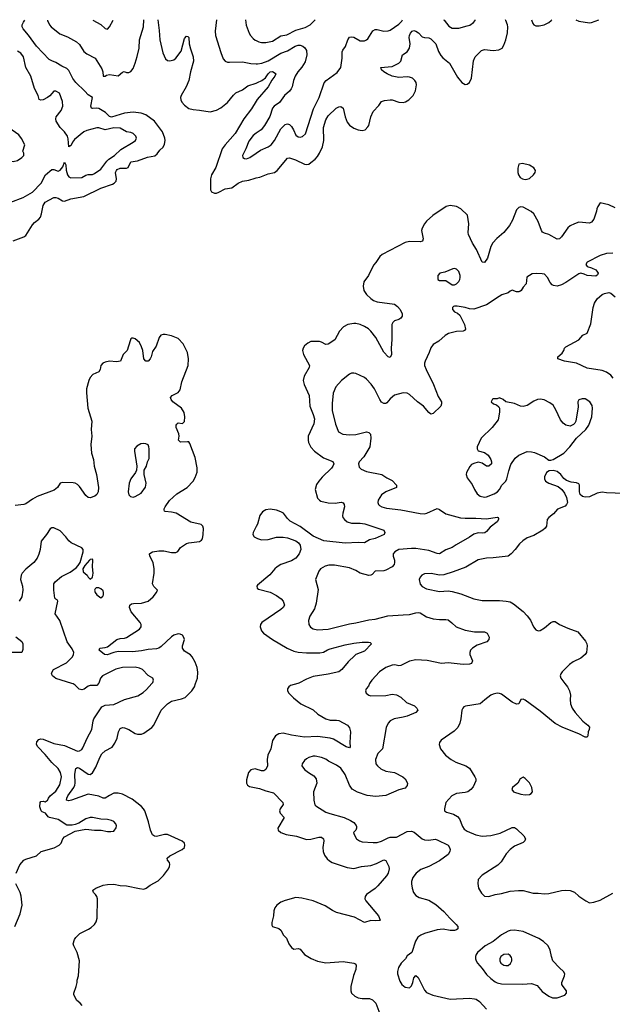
# Model space of a CAD drawing. Header units: inches. Extents: x 2057696 to 2160536, y 827480 to 1016834.
# Tile 408 of 422: x 2117791 to 2123324, y 1007005 to 1016197. Entities that reach past the tile are written whole.
import ezdxf

# ---------------------------------------------------------------- set-up
doc = ezdxf.new("R2010")
doc.units = ezdxf.units.IN
doc.header["$MEASUREMENT"] = 0
for name, color, linetype in [('C1010', 7, 'Continuous'), ('C1011', 7, 'Continuous'), ('C1020', 7, 'Continuous'), ('C1021', 7, 'Continuous')]:
    doc.layers.add(name, color=color, linetype=linetype)

msp = doc.modelspace()

# ---------------------------------------------------------------- linework, layer by layer
at = {"layer": 'C1010', "color": 5}
for points, elevation in [([(2117757, 1008230), (2117793.8, 1008306.2), (2117812.3, 1008330), (2117829.5, 1008350), (2117850, 1008361.3), (2117947.5, 1008392.5), (2117992.7, 1008430), (2118113.4, 1008466.6), (2118159.5, 1008490), (2118178, 1008510), (2118193.2, 1008550), (2118209.2, 1008570), (2118310, 1008622.8), (2118410, 1008639.1), (2118489.2, 1008630.8), (2118550.6, 1008630.6), (2118610, 1008618.8), (2118642, 1008618), (2118670, 1008622.8), (2118693.2, 1008653.2), (2118696, 1008670), (2118689.3, 1008690), (2118671.3, 1008711.3), (2118650, 1008722), (2118610.7, 1008729.3), (2118550, 1008732.7), (2118470, 1008749.2), (2118450, 1008749.2), (2118410, 1008735.1), (2118343, 1008697), (2118310, 1008684), (2118282, 1008678), (2118230, 1008676.2), (2118150, 1008730.9), (2118068.6, 1008748.6), (2118056.4, 1008756.4), (2118030.8, 1008790.8), (2118002.5, 1008802.5), (2117991.7, 1008811.7), (2117978.2, 1008850), (2117981.3, 1008890), (2117990, 1008897.4), (2118010, 1008900.2), (2118030, 1008896.1), (2118039.1, 1008900.9), (2118050, 1008908.8), (2118059.2, 1008930), (2118074.8, 1008950), (2118130, 1008993.6), (2118165.3, 1009054.7), (2118180.8, 1009130), (2118172.6, 1009170), (2118150, 1009206.4), (2118090, 1009263.1), (2118030, 1009336.8), (2117960.5, 1009410), (2117949.6, 1009430), (2117950, 1009456), (2117970, 1009478), (2117990, 1009482.4), (2118010, 1009479.5), (2118110, 1009439.8), (2118210, 1009419.8), (2118330, 1009367.6), (2118350, 1009370.2), (2118370, 1009384.2), (2118380.4, 1009399.6), (2118419.8, 1009490), (2118464.5, 1009570), (2118477.3, 1009650), (2118484.8, 1009670), (2118558.6, 1009781.4), (2118590, 1009798), (2118670, 1009802.6), (2118768.9, 1009851.1), (2118895.4, 1009884.6), (2118944.2, 1009915.8), (2118975.1, 1009944.9), (2119024.3, 1010000)], 340), ([(2118373.6, 1006993.6), (2118357.2, 1007017.2), (2118323.1, 1007043.1), (2118296.4, 1007096.4), (2118295.3, 1007110), (2118319, 1007170), (2118329, 1007210), (2118329, 1007230), (2118339.3, 1007270), (2118349.4, 1007410), (2118329.4, 1007490), (2118296, 1007550), (2118289.3, 1007570.7), (2118302, 1007610), (2118315.3, 1007630), (2118352.7, 1007667.3), (2118434.8, 1007705.2), (2118458.9, 1007721.1), (2118489.5, 1007750.5), (2118504.1, 1007775.9), (2118514.5, 1007810), (2118517, 1007990), (2118511.8, 1008010), (2118499.5, 1008030), (2118479.3, 1008050), (2118474, 1008070), (2118482.5, 1008077.5), (2118502, 1008090), (2118570, 1008117.3), (2118610, 1008124.9), (2118670, 1008125.5), (2118730, 1008112.7), (2118790, 1008112.4), (2118910, 1008084.9), (2118950, 1008080.7), (2118971.9, 1008088.1), (2119010, 1008117.3), (2119083.6, 1008156.4), (2119132.9, 1008207.1), (2119179.3, 1008270), (2119189.4, 1008290), (2119192.3, 1008310), (2119189.4, 1008330), (2119172.3, 1008350), (2119169.3, 1008370), (2119192, 1008390), (2119307.3, 1008450), (2119329.5, 1008470), (2119334, 1008490), (2119329.3, 1008510), (2119306.7, 1008526.7), (2119170, 1008589.6), (2119142, 1008590), (2119070, 1008571.8), (2119050, 1008574.5), (2119030, 1008586), (2119011.5, 1008630), (2118995.4, 1008710), (2118960.3, 1008810), (2118948.6, 1008830), (2118930, 1008850.8), (2118841.4, 1008921.4), (2118750, 1008966.6), (2118710, 1008977.3), (2118670, 1008976.1), (2118630, 1008955.8), (2118590, 1008928.6), (2118570, 1008929.9), (2118530, 1008948.6), (2118430, 1008965.6), (2118274, 1008910), (2118250, 1008904.5), (2118228.2, 1008910), (2118231.2, 1008930), (2118241, 1008950), (2118298.3, 1009030), (2118307.4, 1009050), (2118310.6, 1009070), (2118306, 1009154), (2118315.1, 1009204.9), (2118330, 1009215.3), (2118350, 1009210.2), (2118430, 1009154.7), (2118450, 1009151.7), (2118470, 1009165.7), (2118502, 1009218), (2118539.3, 1009310), (2118557.9, 1009342.1), (2118589.6, 1009370), (2118653.2, 1009406.8), (2118678.6, 1009441.4), (2118701.3, 1009490), (2118713.1, 1009550), (2118730, 1009578.7), (2118750, 1009587.9), (2118770, 1009586.8), (2118810, 1009569.5), (2118870, 1009533.8), (2118890, 1009528.1), (2118930, 1009528.3), (2118950, 1009537.7), (2119024.1, 1009590), (2119042.2, 1009610), (2119113.6, 1009750), (2119170.4, 1009809.6), (2119210, 1009834.6), (2119303.2, 1009856.8), (2119334.7, 1009870), (2119398, 1009930), (2119422, 1009970), (2119432.4, 1010000)], 320), ([(2118528.1, 1010000), (2118510, 1009981.2), (2118450, 1009982.7), (2118430, 1009975.1), (2118392.8, 1009947.2), (2118370, 1009939.7), (2118346.2, 1009946.2), (2118310, 1009982.9), (2118290, 1009996.3), (2118278.5, 1010000)], 340), ([(2120000, 1009200.8), (2119990, 1009204.2), (2119950, 1009194), (2119928.7, 1009170), (2119910, 1009102), (2119909, 1009070), (2119919.5, 1009050), (2119938.2, 1009038.2), (2120000, 1009025.7)], 320), ([(2117745.1, 1007730), (2117797, 1007850), (2117816, 1007930), (2117804.7, 1008015.3), (2117795.1, 1008050), (2117756, 1008130)], 340)]:
    msp.add_lwpolyline(points, dxfattribs=dict(at, elevation=elevation))
at = {"layer": 'C1011', "color": 5}
for points, elevation in [([(2117730, 1014132.9), (2117830, 1014168.4), (2117850, 1014182.4), (2117910, 1014283.2), (2117930, 1014305), (2117970, 1014335.5), (2117985.6, 1014354.4), (2117996.2, 1014383.8), (2118010, 1014463.7), (2118030, 1014493.7), (2118110, 1014535.6), (2118130, 1014538.3), (2118150, 1014531.5), (2118190, 1014504.6), (2118210, 1014504), (2118270, 1014524.6), (2118390, 1014545.8), (2118550, 1014623.2), (2118659, 1014661), (2118674.7, 1014670), (2118693.1, 1014690), (2118695, 1014710), (2118686, 1014770), (2118694.2, 1014790), (2118702.3, 1014797.7), (2118730, 1014811.5), (2118789.8, 1014810.3), (2118803.3, 1014816.7), (2118830, 1014870.2), (2118890, 1014878.6), (2118985.9, 1014914.1), (2119053.6, 1014926.4), (2119076, 1014943.9), (2119100.6, 1014979.4), (2119130, 1015006.4), (2119144.6, 1015035.4), (2119149.8, 1015070), (2119147.1, 1015090), (2119124.4, 1015150), (2119050.5, 1015250), (2118970, 1015308.4), (2118925.2, 1015325.2), (2118850, 1015332.5), (2118770, 1015324.3), (2118650, 1015287.5), (2118630, 1015293.9), (2118591.6, 1015331.6), (2118530, 1015369.3), (2118510, 1015372.4), (2118470, 1015366.8), (2118461.3, 1015370), (2118454.2, 1015390), (2118469.6, 1015470), (2118430, 1015495.8), (2118400.2, 1015530), (2118315.9, 1015610), (2118288.6, 1015648.6), (2118250, 1015722.9), (2118230, 1015740.6), (2118183.6, 1015763.6), (2118130, 1015798), (2118090, 1015812.4), (2118066.6, 1015826.6), (2117949.8, 1015950), (2117873.4, 1016053.4), (2117823.5, 1016110), (2117813, 1016130), (2117815.1, 1016150), (2117827.1, 1016172.9), (2117840.7, 1016193.4)], 320), ([(2118051.2, 1016193.5), (2118052.2, 1016190), (2118070.3, 1016150), (2118084.9, 1016130), (2118166.2, 1016066.2), (2118237.7, 1016037.7), (2118320.4, 1015990), (2118350, 1015964.9), (2118390, 1015898.5), (2118417.9, 1015877.9), (2118497, 1015837), (2118559.1, 1015739.1), (2118568.2, 1015710), (2118570.7, 1015670.7), (2118588.4, 1015668.4), (2118602.6, 1015677.4), (2118630, 1015684.9), (2118710, 1015674), (2118750, 1015706.4), (2118767.9, 1015712.1), (2118790, 1015703.8), (2118810, 1015703), (2118830, 1015713.4), (2118850, 1015742), (2118870, 1015790.6), (2118887.7, 1015852.3), (2118906.1, 1015930), (2118910.8, 1016010), (2118948.3, 1016130), (2118949.6, 1016194.1)], 320), ([(2118473.3, 1016193.8), (2118550, 1016153.4), (2118590, 1016114), (2118610, 1016108), (2118630, 1016130.7), (2118663.2, 1016193.9)], 340), ([(2119080.3, 1016194.2), (2119094.6, 1016094.6), (2119100.2, 1016010), (2119128.6, 1015888.6), (2119154, 1015830), (2119170, 1015816.3), (2119193.2, 1015813.2), (2119230, 1015821.3), (2119250, 1015837), (2119297.3, 1015902.7), (2119330, 1016020.5), (2119350, 1016044), (2119361, 1016041), (2119370, 1016032), (2119374.2, 1015970), (2119384.7, 1015924.7), (2119410.2, 1015850), (2119414.2, 1015810), (2119384.5, 1015710), (2119370.2, 1015630), (2119345.9, 1015570), (2119297.5, 1015490), (2119292.1, 1015470), (2119294.2, 1015450), (2119305.8, 1015425.8), (2119330, 1015399.6), (2119370, 1015368), (2119410, 1015358), (2119470, 1015353.6), (2119570, 1015336.5), (2119630, 1015351.4), (2119670, 1015372.9), (2119730, 1015423.2), (2119786.6, 1015493.4), (2119810, 1015512.6), (2119870, 1015542), (2119921.3, 1015578.7), (2120000, 1015605.8)], 320), ([(2119627.5, 1016194.5), (2119616, 1016090), (2119619.5, 1016050), (2119668.7, 1015890), (2119691.8, 1015831.8), (2119710.3, 1015810.3), (2119730, 1015801.6), (2119750, 1015799.5), (2119870, 1015802.3), (2119948.4, 1015788.4), (2120000, 1015784.6)], 340), ([(2119899.4, 1016194.7), (2119905.1, 1016145.1), (2119934.4, 1016070), (2119946.4, 1016050), (2119970, 1016022.4), (2119990, 1016007), (2120000, 1016001.8)], 360), ([(2117710, 1014492.7), (2117823.7, 1014536.3), (2117910, 1014586), (2117992.3, 1014670), (2118033, 1014750), (2118090, 1014798), (2118110, 1014798.9), (2118150, 1014781.7), (2118170, 1014793.1), (2118195.5, 1014824.5), (2118210, 1014866), (2118221.6, 1014841.6), (2118226.5, 1014793.5), (2118236.8, 1014750), (2118250.9, 1014730), (2118270, 1014719), (2118370, 1014725.1), (2118410, 1014745.8), (2118430, 1014751.1), (2118470, 1014751.8), (2118490, 1014761.5), (2118550, 1014800.7), (2118604.1, 1014875.9), (2118624.3, 1014895.7), (2118675.1, 1014930), (2118736.3, 1014983.7), (2118850, 1015052.4), (2118871.8, 1015070), (2118882, 1015090), (2118876, 1015110), (2118850, 1015135.1), (2118830, 1015144.7), (2118790, 1015149.7), (2118730, 1015184.8), (2118670, 1015186.6), (2118590, 1015168.2), (2118530, 1015188.8), (2118510, 1015186.8), (2118417.3, 1015162.7), (2118390, 1015151), (2118302.9, 1015077.1), (2118285, 1015055), (2118270, 1015019.5), (2118261.1, 1015018.9), (2118250, 1015008.7), (2118243.6, 1015083.6), (2118237.3, 1015110), (2118210, 1015151.3), (2118168.3, 1015190), (2118131.2, 1015250), (2118128.3, 1015270), (2118133.3, 1015290), (2118179.5, 1015350), (2118195.1, 1015390), (2118191.9, 1015431.9), (2118164, 1015510), (2118130, 1015529), (2118110, 1015528.7), (2118073.2, 1015486.8), (2118050.5, 1015469.5), (2118009.1, 1015449.1), (2117990, 1015445.2), (2117972.9, 1015452.9), (2117962.9, 1015490), (2117930, 1015554), (2117894.3, 1015670), (2117850, 1015749.2), (2117827.4, 1015850), (2117803.3, 1015883.3), (2117770, 1015904.1)], 340), ([(2120000, 1015436.9), (2119956.1, 1015363.9), (2119885.3, 1015270), (2119804.1, 1015135.9), (2119708.7, 1015030), (2119682, 1014990), (2119623.2, 1014816.8), (2119582.6, 1014750), (2119572.5, 1014712.5), (2119571.6, 1014610), (2119582, 1014590), (2119610, 1014575.8), (2119630, 1014577.2), (2119650, 1014585.8), (2119710, 1014619.3), (2119771.8, 1014628.2), (2119830, 1014671), (2119870, 1014688.5), (2119930, 1014697.3), (2119990, 1014718.8), (2120000, 1014720.2)], 320), ([(2120000, 1015137.4), (2119970, 1015115.6), (2119930, 1015062.7), (2119902, 1014990), (2119870.7, 1014930), (2119874.8, 1014910), (2119890, 1014901.6), (2119910, 1014898.4), (2119939.3, 1014910), (2120000, 1014951.4)], 340), ([(2119432.4, 1010000), (2119450, 1010051), (2119453.8, 1010106.2), (2119447.4, 1010150), (2119430, 1010199.1), (2119402.8, 1010250), (2119386.7, 1010266.7), (2119330, 1010302.2), (2119310.6, 1010330), (2119309.8, 1010350), (2119329.7, 1010410), (2119324.7, 1010430), (2119311.6, 1010450), (2119290, 1010461.6), (2119270, 1010463), (2119230, 1010449.7), (2119210, 1010436.4), (2119113.3, 1010346.7), (2119090, 1010330.7), (2119070, 1010323.4), (2118990, 1010317), (2118930, 1010304.5), (2118845.2, 1010294.8), (2118710, 1010298.3), (2118669.4, 1010290.6), (2118607, 1010267), (2118582, 1010270), (2118532.7, 1010310), (2118538, 1010330), (2118590, 1010336.1), (2118610, 1010343.6), (2118698.7, 1010410), (2118730, 1010419), (2118770, 1010422.6), (2118790, 1010430.1), (2118910, 1010507.2), (2118925.7, 1010530), (2118925.7, 1010550), (2118915.4, 1010570), (2118831.6, 1010670), (2118816, 1010710), (2118820.5, 1010730), (2118836.4, 1010743.6), (2118852.3, 1010747.7), (2118930, 1010750.2), (2118991.8, 1010768.2), (2119037.6, 1010810), (2119069.4, 1010850), (2119079, 1010870), (2119044, 1010904), (2119029.7, 1010930), (2119046.2, 1011030), (2119048.2, 1011070), (2119036.9, 1011130), (2119006, 1011190), (2119002.9, 1011210), (2119005.9, 1011214.1), (2119029.8, 1011230.2), (2119090, 1011239.6), (2119137.2, 1011237.2), (2119210, 1011223), (2119250, 1011224), (2119266.3, 1011233.7), (2119294, 1011270), (2119350, 1011305.5), (2119370, 1011312.7), (2119470, 1011324.9), (2119490, 1011339.1), (2119496.9, 1011350), (2119504.7, 1011390), (2119506, 1011446), (2119502, 1011470), (2119485.1, 1011485.1), (2119390, 1011505.1), (2119253.2, 1011590), (2119210, 1011599.8), (2119150, 1011605.1), (2119142.9, 1011610), (2119141.1, 1011621.1), (2119140.5, 1011630), (2119149.7, 1011650), (2119190, 1011708.9), (2119258, 1011770), (2119353.3, 1011830), (2119409.8, 1011890.2), (2119430, 1011923.8), (2119447.3, 1011972.7), (2119447.4, 1012012.6), (2119430, 1012108.2), (2119381.1, 1012241.1), (2119370, 1012255.3), (2119357.1, 1012257.1), (2119292, 1012252), (2119273.7, 1012270), (2119279.9, 1012310), (2119278, 1012330), (2119251, 1012390), (2119250.7, 1012410), (2119257.6, 1012422.4), (2119270, 1012431.9), (2119310, 1012427), (2119330, 1012446), (2119331.8, 1012488.2), (2119325.3, 1012530), (2119300.8, 1012570), (2119220.7, 1012630), (2119204.6, 1012650), (2119200.7, 1012670), (2119213.8, 1012690), (2119270, 1012717.7), (2119290, 1012742.7), (2119305.1, 1012814.9), (2119364, 1012970), (2119367.3, 1013030), (2119356.5, 1013090), (2119317.8, 1013170), (2119270, 1013219.8), (2119210, 1013246.4), (2119150, 1013258), (2119130, 1013257.7), (2119109.2, 1013250.8), (2119092.2, 1013230), (2119064, 1013150), (2119030, 1013099.3), (2119020.3, 1013050), (2119010.3, 1013030), (2118990, 1013009.7), (2118970, 1013008.2), (2118951.1, 1013031.1), (2118941, 1013110), (2118930, 1013143.7), (2118910, 1013182.9), (2118870, 1013218.4), (2118850, 1013225.2), (2118836.9, 1013223.1), (2118830, 1013218), (2118821.4, 1013198.6), (2118794.8, 1013110), (2118758.8, 1013070), (2118731.3, 1013010), (2118695.9, 1013004.1), (2118630, 1013007.8), (2118590, 1012999.7), (2118568, 1012990), (2118547.6, 1012970), (2118541.6, 1012930), (2118530.7, 1012910), (2118474, 1012886), (2118450, 1012857.2), (2118436.4, 1012830), (2118415.3, 1012750), (2118414, 1012714), (2118428.9, 1012571.1), (2118464.9, 1012450), (2118459.7, 1012370), (2118466, 1012310), (2118455.8, 1012230), (2118461.8, 1012150), (2118479.5, 1012090), (2118485.7, 1012030), (2118509.2, 1011950), (2118526.3, 1011830), (2118524.2, 1011790), (2118510, 1011765.1), (2118493, 1011750), (2118450, 1011731.8), (2118430, 1011736.2), (2118410, 1011754), (2118350, 1011839.6), (2118330, 1011858.7), (2118310, 1011869.7), (2118290, 1011874.7), (2118190, 1011877.4), (2118169.2, 1011870.8), (2118143.1, 1011830), (2118114.7, 1011805.3), (2117954.1, 1011745.9), (2117910, 1011722.2), (2117850, 1011678.4), (2117830.1, 1011669.9), (2117750, 1011661.1)], 320), ([(2118278.5, 1010000), (2118127.9, 1010047.9), (2118098.4, 1010070), (2118089.7, 1010090.3), (2118094, 1010110), (2118107.3, 1010130), (2118227.6, 1010192.4), (2118285.6, 1010250), (2118295.1, 1010270), (2118296.9, 1010290), (2118282.5, 1010322.5), (2118235.1, 1010390), (2118167.5, 1010587.5), (2118121.2, 1010650), (2118146, 1010770), (2118142, 1010782), (2118130, 1010786), (2118118, 1010798), (2118109.3, 1010870.7), (2118109, 1010930), (2118122, 1010950), (2118180.2, 1010999.8), (2118261.2, 1011038.8), (2118319.1, 1011080.9), (2118338.3, 1011101.7), (2118357, 1011130), (2118382.7, 1011230), (2118382.7, 1011250), (2118370, 1011265.2), (2118272.9, 1011312.9), (2118250, 1011332.7), (2118222, 1011370), (2118170, 1011424.5), (2118110, 1011453.2), (2118090, 1011453.2), (2118076.8, 1011443.2), (2118042.8, 1011390), (2117990.8, 1011330), (2117981.3, 1011250), (2117971.5, 1011208.5), (2117955.8, 1011170), (2117922.4, 1011130), (2117850, 1011067.3), (2117815.5, 1011030), (2117803.8, 1011010), (2117799.3, 1010970), (2117816.3, 1010910), (2117820.5, 1010870), (2117810.5, 1010810), (2117787.3, 1010770)], 340), ([(2120000, 1011465.2), (2119970.4, 1011410), (2119968.8, 1011390), (2119981.6, 1011370), (2120000, 1011359.6)], 320), ([(2117756.8, 1010436.8), (2117810, 1010391), (2117820.7, 1010370), (2117822, 1010318), (2117811.3, 1010290), (2117710.4, 1010289.6)], 340), ([(2119024.3, 1010000), (2119033.2, 1010010), (2119039, 1010030), (2119035.3, 1010050), (2118990, 1010075.1), (2118937, 1010130), (2118910, 1010143.5), (2118870, 1010152.8), (2118750.2, 1010149.8), (2118690, 1010132.3), (2118564, 1010070), (2118546, 1010050), (2118530, 1010002), (2118528.1, 1010000)], 340)]:
    msp.add_lwpolyline(points, dxfattribs=dict(at, elevation=elevation))
for points, elevation in [([(2117650, 1015196.9), (2117606, 1015190), (2117535.6, 1015164.4), (2117510.4, 1015149.6), (2117490.4, 1015110), (2117486.4, 1015050), (2117508.4, 1014970), (2117530.4, 1014930), (2117570, 1014895.3), (2117610, 1014879.6), (2117730, 1014873.4), (2117770, 1014882), (2117812.3, 1014910), (2117829.3, 1014930), (2117829.3, 1014950), (2117820.7, 1014970), (2117838.9, 1015030), (2117808.5, 1015088.5), (2117782.2, 1015122.2), (2117690, 1015187)], 360), ([(2118950, 1012239.3), (2118923.4, 1012236.6), (2118886, 1012214), (2118862.8, 1012190), (2118862, 1012170), (2118884, 1012030), (2118882, 1011990), (2118874, 1011970), (2118830, 1011909.3), (2118812, 1011870), (2118803.1, 1011790), (2118810, 1011761), (2118824.9, 1011744.9), (2118850, 1011739.3), (2118870, 1011744.9), (2118924.1, 1011775.9), (2118966.5, 1011833.5), (2118971.8, 1011870), (2118952.3, 1011950), (2118952.7, 1011990), (2118976, 1012030), (2118985.2, 1012070), (2118998.7, 1012101.3), (2119001.6, 1012130), (2119001.3, 1012190), (2118996.9, 1012210), (2118990, 1012229), (2118970, 1012236)], 340), ([(2118470, 1011162), (2118450, 1011157.2), (2118442.8, 1011150), (2118399, 1011101), (2118380.5, 1011070), (2118383.4, 1011043.4), (2118421, 1011010), (2118430, 1010992), (2118450, 1010974), (2118470, 1010994), (2118477, 1011030), (2118471.5, 1011090), (2118474, 1011150)], 340), ([(2118506.8, 1010893.2), (2118496, 1010884), (2118491, 1010870), (2118497.3, 1010850), (2118510, 1010827.3), (2118550, 1010801), (2118566.3, 1010813.7), (2118573, 1010827), (2118574.7, 1010850), (2118570, 1010864), (2118550, 1010883.7), (2118530, 1010892.3)], 340)]:
    msp.add_lwpolyline(points, close=True, dxfattribs=dict(at, elevation=elevation))
at = {"layer": 'C1020', "color": 5}
for points, elevation in [([(2120388.9, 1010000), (2120319.9, 1009980.1), (2120302.8, 1009970), (2120290.8, 1009950), (2120290.7, 1009930), (2120302.8, 1009910), (2120346.6, 1009866.6), (2120414.8, 1009810), (2120530, 1009753.4), (2120575, 1009715), (2120650, 1009670.2), (2120690, 1009656.9), (2120750, 1009658.7), (2120770, 1009653.7), (2120853, 1009610), (2120870, 1009586.8), (2120880.3, 1009550), (2120872.9, 1009450), (2120875.5, 1009410), (2120870, 1009399), (2120839, 1009410), (2120719.8, 1009479.8), (2120690.7, 1009490.7), (2120570, 1009503.9), (2120450, 1009499.1), (2120330, 1009517.7), (2120250, 1009535.3), (2120210.2, 1009529.8), (2120179.5, 1009510), (2120152.8, 1009467.2), (2120134.5, 1009390), (2120109.2, 1009330), (2120102.8, 1009290), (2120104.2, 1009230), (2120090, 1009196), (2120070, 1009183.6), (2120050, 1009184.2), (2120000, 1009200.8)], 320), ([(2121058, 1010000), (2121046.4, 1009973.6), (2121027.3, 1009950), (2121018.8, 1009930), (2121026.8, 1009910), (2121050.5, 1009890.5), (2121070, 1009883.8), (2121209, 1009889), (2121270, 1009899.1), (2121310, 1009895.6), (2121350, 1009872), (2121403.4, 1009823.4), (2121478, 1009790), (2121499.3, 1009770), (2121508, 1009750), (2121490.8, 1009730), (2121410, 1009695.6), (2121370, 1009684.5), (2121288.6, 1009671.4), (2121250.4, 1009650), (2121231.8, 1009630), (2121211.7, 1009590), (2121177.6, 1009390), (2121134.7, 1009345.3), (2121114.4, 1009290), (2121117.6, 1009250), (2121130.4, 1009230), (2121162.8, 1009202.8), (2121210, 1009181.8), (2121289.1, 1009169.1), (2121367.3, 1009130), (2121390, 1009110.4), (2121412.4, 1009070), (2121410, 1009046.6), (2121390, 1009022), (2121330, 1009006.2), (2121210, 1008953.3), (2121116.4, 1008943.6), (2121035.3, 1008955.3), (2120944.1, 1008984.1), (2120894.1, 1009014.1), (2120870.4, 1009050.5), (2120829.1, 1009150), (2120790, 1009208.6), (2120750, 1009236.8), (2120674.9, 1009274.9), (2120650, 1009292.6), (2120610, 1009308.2), (2120550, 1009320.5), (2120530, 1009320.5), (2120490, 1009309.6), (2120470, 1009298), (2120450, 1009281.6), (2120428.9, 1009250), (2120426.7, 1009230), (2120450, 1009198), (2120487.8, 1009167.8), (2120538.3, 1009138.3), (2120560.4, 1009110), (2120564.6, 1009070), (2120534.4, 1008990), (2120537, 1008910), (2120546.5, 1008866.5), (2120556.5, 1008856.5), (2120650, 1008799.5), (2120685.5, 1008785.5), (2120820.5, 1008750), (2120881.1, 1008721.1), (2120910, 1008700.9), (2120933.1, 1008673.1), (2120935, 1008665), (2120935.2, 1008650), (2120928.4, 1008631.6), (2120908.4, 1008610), (2120912.7, 1008590), (2120936.3, 1008550), (2120962.8, 1008530), (2120990, 1008520.3), (2121090, 1008514), (2121130, 1008516.9), (2121170, 1008527.2), (2121230, 1008560.3), (2121250, 1008564.9), (2121310, 1008565.6), (2121410, 1008618), (2121450, 1008622.7), (2121473.2, 1008613.2), (2121548.7, 1008550), (2121570, 1008539.1), (2121610, 1008536.5), (2121670, 1008545.8), (2121690, 1008541.3), (2121790, 1008490.2), (2121803.8, 1008470), (2121808.8, 1008450), (2121806.4, 1008430), (2121790, 1008403.4), (2121710, 1008343.6), (2121610, 1008292.5), (2121537.4, 1008262.6), (2121491.5, 1008230), (2121462.7, 1008190), (2121450.2, 1008150), (2121449.1, 1008130), (2121455.6, 1008090), (2121468.9, 1008050), (2121490, 1008019.3), (2121520.8, 1008000.8), (2121610, 1007977), (2121677.1, 1007937.1), (2121752.4, 1007870), (2121807.7, 1007807.7), (2121867.3, 1007750), (2121880.7, 1007730), (2121881, 1007710), (2121870, 1007699), (2121850, 1007692.7), (2121810, 1007694), (2121745.1, 1007705.1), (2121690, 1007699.1), (2121570, 1007664.6), (2121537.6, 1007650), (2121509.4, 1007630.6), (2121485.4, 1007594.6), (2121452, 1007488), (2121410, 1007458), (2121393, 1007430), (2121351.1, 1007388.9), (2121328.9, 1007350), (2121318.9, 1007310), (2121319.5, 1007290), (2121340.9, 1007220.9), (2121358, 1007190), (2121390, 1007165.7), (2121430, 1007160.3), (2121450, 1007178), (2121462, 1007210), (2121470, 1007251), (2121490, 1007274), (2121510, 1007255.5), (2121570, 1007137.6), (2121590, 1007115.8), (2121646.8, 1007090), (2121810, 1007052), (2121990, 1007060.8), (2122036.7, 1007056.7), (2122051.8, 1007051.8), (2122082.4, 1007030), (2122150, 1006960.4)], 340), ([(2122880.8, 1010000), (2122904.4, 1009970), (2122923.7, 1009930), (2122933.7, 1009890), (2122930.3, 1009849.7), (2122933.4, 1009810), (2122948.5, 1009770), (2122977.1, 1009730), (2123050, 1009647.3), (2123096, 1009610), (2123110, 1009591.3), (2123107.7, 1009570), (2123099.1, 1009550), (2123096, 1009510), (2123090, 1009498), (2123070, 1009499), (2123011.1, 1009531.1), (2122860.9, 1009590), (2122790, 1009625.1), (2122650, 1009742.7), (2122510, 1009843.6), (2122490, 1009852.3), (2122470.7, 1009849.3), (2122450, 1009809), (2122430, 1009806.6), (2122390, 1009826.3), (2122290, 1009899.8), (2122270, 1009907.2), (2122250, 1009908.5), (2122210, 1009899.7), (2122190.7, 1009890), (2122132.5, 1009847.5), (2122090, 1009809.4), (2121952.8, 1009787.2), (2121938.5, 1009781.5), (2121926.8, 1009770), (2121918, 1009750), (2121908.9, 1009670), (2121899.6, 1009630), (2121882.6, 1009590), (2121846.2, 1009553.8), (2121726, 1009470), (2121711, 1009450), (2121706, 1009430), (2121718.8, 1009390), (2121766, 1009330), (2121818.8, 1009290), (2121864.2, 1009264.2), (2121956, 1009230), (2121990, 1009210.6), (2122039.5, 1009130), (2122048.4, 1009110), (2122050.4, 1009090), (2122026, 1009034), (2122002.8, 1009010), (2121974.8, 1008990), (2121950, 1008982.4), (2121870, 1008974), (2121824.9, 1008950), (2121770.4, 1008890), (2121756, 1008830), (2121758, 1008810), (2121777.3, 1008797.3), (2121841.1, 1008781.1), (2121878.7, 1008758.7), (2121896.1, 1008736.1), (2121924.2, 1008664.2), (2121941.4, 1008641.4), (2121970, 1008621.3), (2122050, 1008587.6), (2122110, 1008573.8), (2122190, 1008580.7), (2122276.2, 1008603.8), (2122390, 1008654.3), (2122410, 1008654.9), (2122430, 1008643.8), (2122498.4, 1008578.4), (2122512.2, 1008550), (2122506.7, 1008530), (2122490, 1008514.7), (2122410, 1008481.8), (2122370, 1008450.9), (2122332.4, 1008410), (2122284.7, 1008335.3), (2122256.1, 1008303.9), (2122107.7, 1008210), (2122070.8, 1008170), (2122067.1, 1008132.9), (2122074.8, 1008090), (2122103.4, 1008043.4), (2122130, 1008016), (2122170, 1008010.7), (2122230, 1008030.4), (2122290, 1008038), (2122370, 1008061.1), (2122448.5, 1008068.5), (2122490, 1008068.4), (2122583.9, 1008043.9), (2122630, 1008043.8), (2122690, 1008035.5), (2122730, 1008039.3), (2122850, 1008067.7), (2122890.6, 1008070.6), (2122930, 1008067.3), (2122970, 1008050.6), (2123010, 1008014.8), (2123076, 1007970), (2123110, 1007953.4), (2123150, 1007958), (2123210, 1007977.1), (2123330, 1008041.6)], 360), ([(2120000, 1009025.7), (2120030, 1009019.6), (2120090, 1008997.7), (2120159.9, 1008979.9), (2120246.9, 1008890), (2120250.3, 1008870), (2120223.8, 1008830), (2120218.2, 1008810), (2120224, 1008790), (2120260.3, 1008750), (2120202, 1008650), (2120204.4, 1008630), (2120230, 1008607.9), (2120278.8, 1008590), (2120375.3, 1008575.3), (2120470, 1008545), (2120510, 1008545.9), (2120583.8, 1008563.8), (2120610, 1008564.6), (2120627, 1008550), (2120630, 1008532), (2120620.2, 1008470), (2120624.4, 1008430), (2120637.8, 1008397.8), (2120662.3, 1008362.3), (2120683.1, 1008343.1), (2120708, 1008330), (2120850, 1008282.9), (2120910, 1008272.6), (2120982, 1008290), (2121070, 1008299.5), (2121120.9, 1008319.1), (2121190, 1008353.7), (2121210, 1008346), (2121236.3, 1008290), (2121239, 1008270), (2121230.9, 1008229.1), (2121216.4, 1008203.6), (2121134.9, 1008110), (2121110, 1008087.1), (2121030, 1008031.2), (2121015.8, 1008010), (2121014.4, 1007990), (2121022.4, 1007970), (2121140.7, 1007830), (2121158, 1007790), (2121153, 1007787), (2121117, 1007783), (2121070, 1007786), (2121010, 1007769.8), (2120917.3, 1007817.3), (2120750, 1007861.3), (2120710, 1007881), (2120643.9, 1007923.9), (2120531.3, 1007970), (2120424.2, 1007995.8), (2120370, 1008001.4), (2120270, 1007975.6), (2120230, 1007958.3), (2120190.4, 1007930), (2120173.6, 1007906.4), (2120163, 1007877), (2120160.2, 1007830), (2120145.5, 1007770), (2120144.7, 1007744.7), (2120150.6, 1007730), (2120210, 1007713.6), (2120230, 1007697.8), (2120255.2, 1007650), (2120282.1, 1007622.1), (2120305, 1007570), (2120330, 1007534), (2120350, 1007520.3), (2120390, 1007526.5), (2120410, 1007520.3), (2120450, 1007470.5), (2120512.8, 1007432.8), (2120570, 1007408.9), (2120650, 1007391.8), (2120810, 1007403.1), (2120910, 1007390.4), (2120922.5, 1007382.5), (2120934, 1007370), (2120930.6, 1007330.6), (2120907.1, 1007272.9), (2120881.5, 1007170), (2120882, 1007130), (2120888.9, 1007108.9), (2120920.7, 1007080.7), (2120950, 1007066.7), (2120990, 1007058.6), (2121058, 1007058), (2121086.4, 1007046.4), (2121114.9, 1007014.9), (2121154.9, 1006914.9)], 320)]:
    msp.add_lwpolyline(points, dxfattribs=dict(at, elevation=elevation))
for points, elevation in [([(2122490, 1009124), (2122464.7, 1009110), (2122442, 1009070), (2122392, 1009030), (2122384.7, 1009010), (2122402, 1008990), (2122470, 1008966), (2122510, 1008961.6), (2122550, 1008964.9), (2122566.3, 1008973.7), (2122579, 1008990), (2122572.7, 1009030), (2122550, 1009073.2), (2122510, 1009114)], 380), ([(2122410, 1007698.3), (2122370, 1007692.6), (2122350, 1007686.3), (2122290, 1007653.5), (2122212.4, 1007590), (2122137, 1007550), (2122066.4, 1007490), (2122052.4, 1007470), (2122046, 1007450), (2122046.4, 1007430), (2122052.7, 1007410), (2122066.4, 1007390), (2122110, 1007340.4), (2122150, 1007284.2), (2122190, 1007245.3), (2122230, 1007216.1), (2122250, 1007206.2), (2122290, 1007197.6), (2122488.1, 1007191.9), (2122570, 1007199.3), (2122620.9, 1007180.9), (2122670, 1007125.5), (2122730, 1007080.7), (2122766.6, 1007066.6), (2122810, 1007066), (2122879, 1007090), (2122897, 1007110), (2122897, 1007130), (2122864, 1007170), (2122854, 1007190), (2122854, 1007210), (2122877.2, 1007270), (2122879, 1007290), (2122869, 1007310), (2122830, 1007344), (2122769.7, 1007409.7), (2122755.1, 1007450), (2122743.7, 1007510), (2122723.7, 1007550), (2122682.7, 1007590), (2122638.7, 1007618.7), (2122490, 1007684.4)], 360), ([(2122352.1, 1007472.1), (2122310, 1007470.7), (2122282, 1007450), (2122272.6, 1007430), (2122272.6, 1007410), (2122282.7, 1007390), (2122310, 1007370.2), (2122330, 1007366), (2122350, 1007368.4), (2122373, 1007387), (2122384.2, 1007410), (2122386.2, 1007430), (2122382.2, 1007442.2), (2122370, 1007461.3)], 380)]:
    msp.add_lwpolyline(points, close=True, dxfattribs=dict(at, elevation=elevation))
at = {"layer": 'C1021', "color": 5}
for points, elevation in [([(2120000, 1014720.2), (2120034.6, 1014725.4), (2120110, 1014759.1), (2120170, 1014770.3), (2120195.1, 1014790), (2120290, 1014904.9), (2120310, 1014907.7), (2120367.3, 1014887.3), (2120450, 1014847.6), (2120470, 1014844.9), (2120490, 1014848.9), (2120510, 1014862.6), (2120550, 1014894.9), (2120570, 1014918.3), (2120590.6, 1014950), (2120619, 1015010), (2120632.1, 1015070), (2120626.5, 1015190), (2120650, 1015263.1), (2120670, 1015299.5), (2120746.3, 1015370), (2120770, 1015383.1), (2120790, 1015386.4), (2120811.5, 1015371.5), (2120828.3, 1015290), (2120850, 1015238.7), (2120870, 1015211.7), (2120910, 1015185.5), (2120951, 1015170), (2120990, 1015162.6), (2121016, 1015170), (2121042.9, 1015197.1), (2121051.1, 1015210), (2121070.9, 1015290), (2121090, 1015339.1), (2121145, 1015395), (2121170, 1015431.6), (2121196.6, 1015443.4), (2121250, 1015449.3), (2121270, 1015448.1), (2121330, 1015426.5), (2121370, 1015424), (2121392.3, 1015430), (2121425.6, 1015450), (2121464.7, 1015490), (2121486.3, 1015533.7), (2121495.1, 1015590), (2121492.7, 1015610), (2121481.4, 1015630), (2121457.3, 1015650), (2121430, 1015660.5), (2121410, 1015663.8), (2121330, 1015656.1), (2121268.3, 1015668.3), (2121220.4, 1015690), (2121191.1, 1015710), (2121169.6, 1015730), (2121165.4, 1015745.4), (2121159, 1015750), (2121270, 1015758.8), (2121329.7, 1015790), (2121349.8, 1015810), (2121366, 1015870), (2121410, 1015896.9), (2121429.8, 1015930), (2121435.8, 1015970), (2121428.5, 1016030), (2121430.6, 1016049.4), (2121438.5, 1016070), (2121455.1, 1016090), (2121470, 1016096.1), (2121490, 1016090.3), (2121514, 1016074), (2121550, 1016037.4), (2121570, 1016029.1), (2121610, 1016027.9), (2121630, 1016018.5), (2121676, 1015970), (2121701.1, 1015901.1), (2121722.6, 1015862.6), (2121741.3, 1015841.3), (2121802.6, 1015790), (2121879.9, 1015659.9), (2121920.4, 1015610), (2121950, 1015592), (2121970, 1015595.6), (2121990, 1015609), (2122009.8, 1015650.2), (2122027.1, 1015812.9), (2122044.5, 1015850), (2122070, 1015878.9), (2122102.9, 1015910), (2122130, 1015919.5), (2122210, 1015908), (2122264.8, 1015915.2), (2122294, 1015930), (2122310, 1015958), (2122329.7, 1016010.3), (2122345.5, 1016074.5), (2122348.7, 1016130), (2122346.2, 1016150), (2122330.9, 1016190), (2122326.9, 1016196.3)], 320), ([(2120000, 1014951.4), (2120040.8, 1014979.2), (2120110, 1015008.9), (2120137.6, 1015030), (2120171.2, 1015070), (2120230, 1015177.1), (2120270, 1015219.3), (2120290, 1015223.8), (2120310, 1015217.1), (2120330, 1015200.5), (2120348.7, 1015170), (2120370, 1015117.3), (2120390, 1015102.4), (2120410, 1015101.3), (2120430, 1015107), (2120460.5, 1015130), (2120535.6, 1015364.4), (2120588.5, 1015470), (2120634.1, 1015605.9), (2120653, 1015630), (2120756.1, 1015703.9), (2120787.8, 1015750), (2120803.3, 1015836.7), (2120803.3, 1015896.7), (2120808.6, 1015911.4), (2120834, 1015946), (2120855.6, 1016010), (2120870, 1016033.1), (2120890, 1016037.3), (2120910, 1016033.6), (2120970, 1016000.3), (2121010, 1016000.3), (2121030, 1016008.5), (2121041.3, 1016018.7), (2121088.5, 1016091.5), (2121110, 1016103.8), (2121130, 1016104.4), (2121190, 1016090.4), (2121230, 1016092.4), (2121250, 1016100.4), (2121330, 1016154), (2121358.1, 1016181.9), (2121366.3, 1016195.7)], 340), ([(2120000, 1016001.8), (2120022.8, 1015990), (2120050, 1015983.1), (2120090, 1015983.6), (2120150, 1015995.5), (2120230, 1016045.9), (2120284.7, 1016055.3), (2120370, 1016098.5), (2120457, 1016123), (2120503.6, 1016150), (2120550.4, 1016195.1)], 360), ([(2121748.9, 1016195.9), (2121753, 1016193), (2121796.7, 1016136.7), (2121830, 1016118.4), (2121890, 1016117.6), (2121970, 1016138.4), (2121993.6, 1016146.4), (2122028.1, 1016171.9), (2122042, 1016190), (2122044.3, 1016196.1)], 340), ([(2122569.6, 1016196.4), (2122580.7, 1016160.7), (2122590, 1016148.7), (2122610, 1016139.5), (2122641.7, 1016138.3), (2122688.7, 1016150), (2122730, 1016170.5), (2122754, 1016190), (2122757.8, 1016196.6)], 320), ([(2122983.3, 1016196.7), (2123010, 1016184.1), (2123110, 1016167.3), (2123130.3, 1016170.3), (2123196.6, 1016196.8)], 320), ([(2120000, 1015784.6), (2120010, 1015783.8), (2120051.2, 1015791.2), (2120110, 1015811.8), (2120230, 1015884.6), (2120290, 1015906), (2120363.1, 1015950), (2120390, 1015959.8), (2120410, 1015960.2), (2120435.8, 1015950), (2120454.4, 1015934.4), (2120467.9, 1015910), (2120471.1, 1015870), (2120455.4, 1015804.6), (2120426.6, 1015753.4), (2120388.2, 1015710), (2120362.8, 1015670), (2120348.9, 1015630), (2120336, 1015570), (2120326, 1015550), (2120310.2, 1015529.8), (2120264.9, 1015490), (2120217, 1015423), (2120167.2, 1015390), (2120150, 1015371.3), (2120127.7, 1015292.3), (2120078, 1015210), (2120044.9, 1015170), (2120000, 1015137.4)], 340), ([(2120000, 1015605.8), (2120010, 1015609.3), (2120051.5, 1015628.5), (2120085.3, 1015654.7), (2120110, 1015691.3), (2120130, 1015708.9), (2120151.8, 1015711.8), (2120177.2, 1015697.2), (2120181.6, 1015690), (2120172.9, 1015670), (2120146.3, 1015633.7), (2120110, 1015569.7), (2120008.7, 1015451.3), (2120000, 1015436.9)], 320), ([(2123350, 1014441.6), (2123290, 1014469.5), (2123210, 1014488), (2123187.1, 1014452.9), (2123178.8, 1014430), (2123177.3, 1014410), (2123150, 1014335.3), (2123130, 1014305.2), (2123110, 1014298), (2123010, 1014306), (2122970, 1014291.6), (2122929, 1014271), (2122910, 1014254.5), (2122850, 1014169.4), (2122830, 1014152.3), (2122810, 1014146.6), (2122732.5, 1014192.5), (2122690, 1014202.9), (2122673.3, 1014213.3), (2122662, 1014230), (2122631.5, 1014311.5), (2122590, 1014384), (2122567.5, 1014407.5), (2122490, 1014446.6), (2122470, 1014449.3), (2122450, 1014442.7), (2122430, 1014422), (2122393.4, 1014326.6), (2122364.5, 1014275.5), (2122311.2, 1014208.8), (2122245.3, 1014154.7), (2122207.3, 1014112.7), (2122190, 1014079.3), (2122158.3, 1013970), (2122130, 1013929.4), (2122110, 1013932.3), (2122055.1, 1014050), (2122019.8, 1014110), (2121981.7, 1014190), (2121977.7, 1014210), (2121983.1, 1014290), (2121971.6, 1014371.6), (2121910, 1014432), (2121870, 1014454), (2121810, 1014462.4), (2121771.9, 1014451.9), (2121648.4, 1014370), (2121590, 1014317.4), (2121570, 1014291.6), (2121548.5, 1014251.5), (2121543.9, 1014230), (2121559.1, 1014150), (2121552.2, 1014130), (2121530, 1014124), (2121430, 1014125.8), (2121390, 1014115.9), (2121176.4, 1014003.6), (2121154.2, 1013985.8), (2121117.6, 1013930), (2121094.2, 1013905.8), (2121047.2, 1013810), (2121005.3, 1013750), (2120997.4, 1013710), (2121004.6, 1013670), (2121030.2, 1013630.2), (2121070, 1013593.1), (2121095.2, 1013575.2), (2121130, 1013562.4), (2121290, 1013540.3), (2121318.6, 1013518.6), (2121342.4, 1013490), (2121360.5, 1013450), (2121360.5, 1013430), (2121350.4, 1013409.6), (2121330, 1013398), (2121290, 1013386), (2121274, 1013370), (2121265.5, 1013350), (2121265.5, 1013210), (2121258.3, 1013130), (2121262, 1013070), (2121250, 1013044), (2121230, 1013049.3), (2121190, 1013092.7), (2121115.8, 1013230), (2121069.7, 1013290), (2121047.6, 1013310), (2121010, 1013332.1), (2120970, 1013349.8), (2120930, 1013360.9), (2120910, 1013361.8), (2120853.4, 1013350), (2120815.2, 1013330), (2120776.1, 1013290), (2120732, 1013208), (2120670, 1013166.9), (2120650, 1013164), (2120610, 1013187.6), (2120590, 1013193.6), (2120510, 1013191.6), (2120482, 1013178), (2120450, 1013152.7), (2120436.3, 1013130), (2120432.7, 1013110), (2120441.6, 1013070), (2120497.4, 1012970), (2120492.9, 1012950), (2120447.5, 1012870), (2120437.4, 1012830), (2120448.6, 1012790), (2120492.4, 1012690), (2120499.5, 1012590), (2120532.4, 1012510), (2120542.5, 1012470), (2120535.8, 1012424.3), (2120485.8, 1012310), (2120483.8, 1012270), (2120488.2, 1012250), (2120510, 1012206.4), (2120542.4, 1012170), (2120627.4, 1012107.4), (2120713.9, 1012073.9), (2120722.6, 1012050), (2120716.1, 1012030), (2120702.8, 1012010), (2120614, 1011926), (2120582.7, 1011890), (2120562.1, 1011857.9), (2120550.2, 1011810), (2120570.2, 1011730.2), (2120588.7, 1011710), (2120603.2, 1011703.2), (2120670, 1011687.6), (2120735.9, 1011684.1), (2120792.2, 1011692.2), (2120810, 1011686.8), (2120820.5, 1011670), (2120823.7, 1011650), (2120807.1, 1011590), (2120804.5, 1011564.5), (2120807.7, 1011550), (2120822.3, 1011530), (2120849.5, 1011509.5), (2120890, 1011497.8), (2120970, 1011495.9), (2121014, 1011490), (2121190, 1011430.4), (2121200.7, 1011410), (2121194, 1011390), (2121110, 1011353.3), (2121058.3, 1011341.7), (2121010, 1011312), (2120950, 1011314.7), (2120828.6, 1011308.6), (2120630, 1011331.2), (2120530, 1011375.6), (2120410, 1011465.1), (2120316.3, 1011516.3), (2120290, 1011541.6), (2120253.3, 1011590), (2120230, 1011603.1), (2120190, 1011617.3), (2120130, 1011626.3), (2120090, 1011620.5), (2120058.5, 1011601.4), (2120031.8, 1011568.2), (2120012.1, 1011487.9), (2120000, 1011465.2)], 320), ([(2123330, 1014018.7), (2123270, 1014014.3), (2123210, 1013995.1), (2123090, 1013934), (2123078, 1013910), (2123090, 1013892), (2123130, 1013881), (2123170, 1013861), (2123178.8, 1013850), (2123190.7, 1013829.3), (2123186, 1013814), (2123170, 1013802), (2123090, 1013809.3), (2123062, 1013822), (2123030, 1013829.2), (2123010, 1013825.2), (2122890, 1013744.2), (2122850, 1013721.3), (2122810, 1013709.6), (2122774.9, 1013714.9), (2122762.3, 1013722.3), (2122743.6, 1013743.6), (2122719.7, 1013790), (2122690, 1013820.5), (2122670, 1013825.7), (2122612.3, 1013827.7), (2122576.3, 1013823.7), (2122526.8, 1013793.2), (2122518, 1013730), (2122490, 1013699), (2122472.3, 1013667.7), (2122460.9, 1013659.1), (2122450, 1013655.1), (2122430, 1013657.7), (2122390, 1013670.9), (2122370, 1013663.5), (2122350, 1013648), (2122291.5, 1013628.5), (2122266, 1013614), (2122150, 1013533.6), (2122030, 1013493.3), (2121990, 1013496.2), (2121950, 1013509.2), (2121876.9, 1013523.1), (2121850, 1013524), (2121841.4, 1013518.6), (2121831.3, 1013510), (2121831, 1013490), (2121851.3, 1013470), (2121878.4, 1013458.4), (2121899.5, 1013439.5), (2121943.8, 1013350), (2121952.8, 1013307.2), (2121944.9, 1013295.1), (2121932, 1013290), (2121870, 1013286.2), (2121793, 1013267), (2121763, 1013250), (2121705.1, 1013194.9), (2121650, 1013163.7), (2121630, 1013134), (2121615.3, 1013090), (2121576.5, 1013010), (2121571.7, 1012990), (2121571.7, 1012970), (2121584.6, 1012930), (2121654.6, 1012790), (2121698.5, 1012678.5), (2121727.7, 1012630), (2121730.6, 1012610), (2121724, 1012590), (2121650, 1012519), (2121630, 1012514), (2121610, 1012529.3), (2121562.4, 1012590), (2121506, 1012630), (2121430, 1012696.9), (2121408, 1012710), (2121370, 1012714), (2121290, 1012691.6), (2121250, 1012658.4), (2121218.6, 1012621.4), (2121210, 1012615.1), (2121190, 1012614.7), (2121170, 1012626.3), (2121152.6, 1012650), (2121102.6, 1012750), (2121073.4, 1012793.4), (2121030, 1012841.6), (2121010, 1012856.9), (2120930, 1012894), (2120910, 1012898.4), (2120890, 1012897), (2120870, 1012887), (2120795.5, 1012830), (2120741.6, 1012770), (2120717.6, 1012710), (2120707.4, 1012612.6), (2120708, 1012550), (2120740.9, 1012420.9), (2120769, 1012349), (2120807.9, 1012327.9), (2120870, 1012322), (2120930, 1012325.8), (2121030, 1012348.8), (2121050, 1012344.4), (2121066, 1012326), (2121070.3, 1012290.3), (2121060.3, 1012210), (2121005, 1012115), (2120961.7, 1012070), (2120953.7, 1012050), (2120959.9, 1012019.9), (2120979.9, 1011999.9), (2121030, 1011978.4), (2121171.8, 1011951.8), (2121218.4, 1011918.4), (2121270, 1011896.5), (2121310.4, 1011850), (2121308, 1011830), (2121210.5, 1011790), (2121170, 1011762.4), (2121138.9, 1011710), (2121135.3, 1011690), (2121142.4, 1011670), (2121150, 1011662.4), (2121170.8, 1011650), (2121216.4, 1011636.4), (2121350, 1011620.6), (2121530, 1011586.2), (2121570, 1011584.7), (2121590.7, 1011589.3), (2121690, 1011632.4), (2121710, 1011623.8), (2121770, 1011582.4), (2121907.5, 1011547.5), (2121950, 1011542.6), (2122050, 1011543.9), (2122150, 1011538.2), (2122250, 1011552.4), (2122258, 1011550), (2122261, 1011541), (2122262, 1011530), (2122248, 1011510), (2122182.2, 1011457.8), (2122150, 1011418), (2122134.4, 1011405.6), (2122110, 1011402), (2122070, 1011406), (2122030, 1011394.5), (2121990, 1011366), (2121864.6, 1011295.4), (2121830, 1011269.8), (2121770, 1011248), (2121710, 1011210.8), (2121690, 1011212.2), (2121610, 1011240.8), (2121490, 1011260.8), (2121450, 1011261.2), (2121330.2, 1011249.8), (2121292.7, 1011230), (2121278.4, 1011210), (2121277.6, 1011190), (2121290.2, 1011150), (2121291.3, 1011130), (2121286.3, 1011110), (2121270, 1011089.7), (2121210, 1011059.1), (2121190, 1011052.4), (2121110.4, 1011049.6), (2121082.3, 1011017.7), (2121070.2, 1011009.8), (2121050, 1011008.1), (2120970, 1011029.8), (2120930, 1011053.5), (2120870, 1011080.4), (2120730, 1011104.2), (2120676.2, 1011103.8), (2120644.5, 1011095.5), (2120599.1, 1011070), (2120583, 1011050), (2120553.4, 1010970), (2120577, 1010877), (2120560.2, 1010750), (2120542.7, 1010697.3), (2120498.4, 1010630), (2120487.9, 1010587.9), (2120490.8, 1010550), (2120506, 1010526), (2120531.3, 1010510), (2120570, 1010501.3), (2120670, 1010507.3), (2120870, 1010558.2), (2120930, 1010566.8), (2121050, 1010594.2), (2121110, 1010599.3), (2121229.2, 1010630.8), (2121370, 1010642.2), (2121430, 1010642.6), (2121490, 1010660.8), (2121510, 1010662.7), (2121530, 1010658.5), (2121590, 1010621.2), (2121650, 1010604.9), (2121710, 1010596), (2121770, 1010598.4), (2121790, 1010593), (2121826.9, 1010566.9), (2121866.8, 1010530), (2121950, 1010499.1), (2122037.2, 1010482.8), (2122130, 1010482.6), (2122154.4, 1010470), (2122173.5, 1010433.5), (2122170.9, 1010410), (2122152.8, 1010390), (2122062.9, 1010357.1), (2122018, 1010330), (2121999.5, 1010310), (2121992.2, 1010290), (2121992.4, 1010270), (2122018.7, 1010210), (2122010, 1010187.6), (2121990, 1010179.6), (2121930, 1010176), (2121790, 1010192.8), (2121730, 1010185.1), (2121595.4, 1010215.4), (2121490, 1010220.7), (2121430, 1010209.8), (2121350, 1010166.6), (2121330, 1010165.1), (2121294.5, 1010174.5), (2121270, 1010172.1), (2121210.2, 1010149.8), (2121150.4, 1010110), (2121077.6, 1010030), (2121062.4, 1010010), (2121058, 1010000)], 340), ([(2123331.8, 1012850), (2123310, 1012878.3), (2123270, 1012904.8), (2123230, 1012922), (2123090, 1012943.5), (2122988.7, 1012990), (2122878, 1013010), (2122815.3, 1013030), (2122814, 1013050), (2122856.2, 1013083.8), (2122871.8, 1013108.2), (2122878, 1013130), (2122890, 1013144), (2123012.1, 1013207.9), (2123049.7, 1013250.3), (2123090, 1013271.3), (2123122.9, 1013357.1), (2123143.6, 1013510), (2123157, 1013550), (2123181.2, 1013590), (2123230, 1013630.7), (2123250, 1013640.7), (2123290, 1013651), (2123310, 1013644.7), (2123350, 1013611)], 340), ([(2123430, 1011773.6), (2123270, 1011779.3), (2123230, 1011784.8), (2123183.1, 1011776.9), (2123110, 1011743.6), (2123070, 1011738), (2123046.6, 1011746.6), (2123024.8, 1011764.8), (2123018, 1011790), (2123018, 1011850), (2123010, 1011864), (2122990, 1011872.7), (2122938.6, 1011878.6), (2122895.5, 1011895.5), (2122872.5, 1011912.5), (2122844, 1011950), (2122810, 1011979), (2122770, 1011989.2), (2122735.3, 1011984.7), (2122710, 1011968.7), (2122691, 1011930), (2122691.3, 1011910), (2122701, 1011890), (2122732, 1011870), (2122819.3, 1011839.3), (2122852.5, 1011812.5), (2122876.1, 1011776.1), (2122895.2, 1011735.2), (2122904, 1011690), (2122897.3, 1011670), (2122884.4, 1011655.6), (2122812.3, 1011627.7), (2122775.6, 1011584.4), (2122730.7, 1011550), (2122716.3, 1011530), (2122708.4, 1011470), (2122696.4, 1011450), (2122674.9, 1011430), (2122590, 1011381.6), (2122530, 1011358.9), (2122488.2, 1011331.8), (2122456.7, 1011303.3), (2122418, 1011250), (2122380.7, 1011210), (2122350, 1011187.4), (2122210, 1011172.2), (2122150, 1011170.8), (2122070, 1011152.9), (2121955.6, 1011084.4), (2121838.9, 1011041.1), (2121750, 1011015.4), (2121710, 1011011.2), (2121633.7, 1011026.3), (2121570, 1011023.7), (2121544, 1011010), (2121528.8, 1010991.2), (2121521.6, 1010970), (2121530, 1010926), (2121550, 1010904.9), (2121590, 1010884.4), (2121710, 1010859.3), (2121790, 1010864.2), (2121830, 1010859.5), (2121910, 1010837.3), (2122031, 1010790), (2122110, 1010773.8), (2122270, 1010775), (2122331.3, 1010770), (2122370, 1010761.3), (2122402.7, 1010742.7), (2122491.4, 1010671.4), (2122530.2, 1010630.2), (2122561.3, 1010590), (2122588.9, 1010528.9), (2122610, 1010502), (2122630, 1010493), (2122650, 1010494.9), (2122690, 1010518), (2122750, 1010570.8), (2122770, 1010578.8), (2122790, 1010577.3), (2122830.6, 1010550.6), (2122910, 1010515.5), (2123002, 1010482), (2123074.7, 1010394.7), (2123085.5, 1010370), (2123088, 1010350), (2123082, 1010290), (2123070.7, 1010270), (2123030, 1010237.6), (2122958.5, 1010201.4), (2122923, 1010177), (2122854.4, 1010110), (2122842.4, 1010090), (2122837.1, 1010070), (2122841.6, 1010050), (2122880.8, 1010000)], 360), ([(2120000, 1011359.6), (2120012.5, 1011352.5), (2120050, 1011341.5), (2120110, 1011343.6), (2120190, 1011365.5), (2120250, 1011366), (2120290, 1011359.5), (2120370, 1011332.7), (2120394.6, 1011314.6), (2120410.6, 1011290), (2120415.5, 1011250), (2120400.4, 1011210), (2120368.4, 1011170), (2120330, 1011145.7), (2120230, 1011112.1), (2120194, 1011090), (2120171.8, 1011070), (2120125.9, 1011014.1), (2120010, 1010919), (2120005.5, 1010910), (2120008, 1010890), (2120020.7, 1010880.7), (2120130, 1010852.4), (2120190, 1010820.3), (2120233.4, 1010790), (2120252.4, 1010770), (2120262.4, 1010730), (2120252.4, 1010710), (2120230.4, 1010690), (2120050.6, 1010570), (2120038, 1010550), (2120034.9, 1010530), (2120050.3, 1010490.3), (2120068.2, 1010470), (2120152.4, 1010410), (2120288.2, 1010330), (2120350, 1010303), (2120390, 1010292.4), (2120470, 1010285.7), (2120593, 1010287), (2120626.2, 1010293.8), (2120664.8, 1010315.2), (2120690, 1010323.6), (2120830, 1010360.2), (2120910, 1010376.1), (2120990, 1010386), (2121047.1, 1010387.1), (2121062.8, 1010382.8), (2121074.8, 1010370), (2121010, 1010301.2), (2120930, 1010269.6), (2120919.3, 1010260.7), (2120857.4, 1010202.6), (2120797.6, 1010130), (2120770.6, 1010110), (2120670, 1010086.5), (2120530, 1010065.3), (2120470, 1010040.3), (2120397.5, 1010002.5), (2120388.9, 1010000)], 320)]:
    msp.add_lwpolyline(points, dxfattribs=dict(at, elevation=elevation))
for points, elevation in [([(2122486.4, 1014853.6), (2122451.1, 1014848.9), (2122442, 1014810), (2122442, 1014770), (2122447.7, 1014750), (2122464.4, 1014724.4), (2122486, 1014710), (2122510, 1014704.4), (2122530, 1014707), (2122550, 1014714.4), (2122589.5, 1014750), (2122602, 1014770), (2122606, 1014790), (2122590, 1014813.2), (2122550, 1014839.3)], 320), ([(2121850, 1013873.2), (2121834, 1013870), (2121761, 1013839), (2121714, 1013830), (2121694, 1013810), (2121694, 1013770), (2121710, 1013762), (2121770, 1013762), (2121830, 1013722), (2121850, 1013722), (2121870, 1013732), (2121890, 1013752), (2121899, 1013770), (2121902, 1013790), (2121902, 1013810), (2121890, 1013846), (2121870, 1013868)], 340), ([(2122270, 1012666), (2122250, 1012658), (2122210, 1012658), (2122205.4, 1012654.6), (2122194, 1012630), (2122214, 1012610), (2122242, 1012602), (2122263.6, 1012583.6), (2122272, 1012570), (2122271.6, 1012531.6), (2122258.8, 1012461.2), (2122202.8, 1012390), (2122100.7, 1012290), (2122062, 1012210), (2122060.7, 1012190), (2122070.7, 1012170.7), (2122130, 1012155.5), (2122164, 1012130), (2122190.7, 1012090), (2122197.3, 1012070), (2122194.8, 1012050), (2122172, 1012030), (2122150, 1012029.2), (2122110, 1012057.2), (2122070, 1012065.2), (2122030, 1012054), (2122010, 1012044), (2121993.2, 1012026.8), (2121962.8, 1011970), (2121958.8, 1011950), (2121970, 1011921), (2122016.5, 1011856.5), (2122037.1, 1011810), (2122062, 1011770), (2122090, 1011748.5), (2122130, 1011740.3), (2122150, 1011743.7), (2122219.3, 1011770), (2122252.3, 1011790), (2122271.8, 1011810), (2122291.8, 1011850), (2122329.6, 1011890), (2122340.5, 1011910), (2122356.2, 1011983.8), (2122377, 1012043), (2122417.5, 1012102.5), (2122450, 1012131), (2122530, 1012166), (2122570, 1012162), (2122596.1, 1012156.1), (2122690, 1012116), (2122730, 1012086), (2122750, 1012086), (2122770, 1012091.3), (2122870, 1012150.8), (2122926.6, 1012210), (2122989.7, 1012290.3), (2123078, 1012370), (2123104, 1012410), (2123131.9, 1012490), (2123137.6, 1012570), (2123135.6, 1012595.6), (2123113.2, 1012630), (2123070, 1012656), (2123041.4, 1012658.6), (2123010.9, 1012649.1), (2123001, 1012630), (2123003.5, 1012583.5), (2122983.8, 1012450), (2122974, 1012430), (2122962, 1012418), (2122930, 1012402.7), (2122890, 1012412.3), (2122863.7, 1012430), (2122840.7, 1012460.7), (2122795.5, 1012555.5), (2122770, 1012597), (2122740.8, 1012620.8), (2122687.5, 1012647.5), (2122650, 1012654), (2122624.7, 1012650), (2122590, 1012637), (2122530, 1012596.2), (2122490, 1012584.5), (2122467.6, 1012587.6), (2122410, 1012612.7), (2122328.9, 1012628.9), (2122306, 1012650)], 360)]:
    msp.add_lwpolyline(points, close=True, dxfattribs=dict(at, elevation=elevation))

doc.saveas('drawing.dxf')
